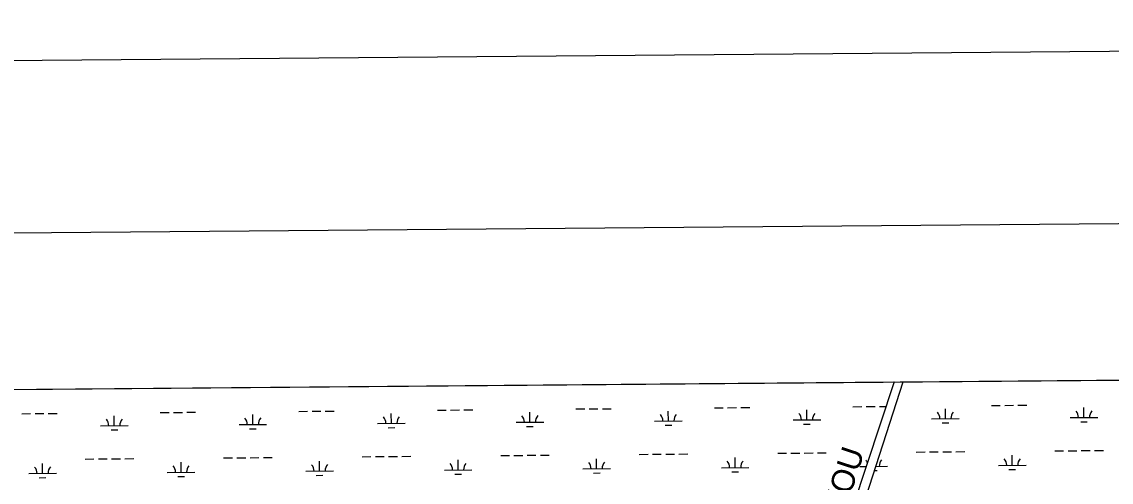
# Model space of a CAD drawing. Extents: x 3567028 to 3605064, y 510945 to 536587.
# Drawn here: x 3587589 to 3591537, y 534334 to 536003 of the extents above; entities that cross this region are included whole.
import ezdxf

# ---------------------------------------------------------------- set-up
doc = ezdxf.new("R2010")
doc.units = 0
for name, color, linetype in [('G-ANNO-NPLT', 7, 'Continuous'), ('V-ANNO-SYMB', 7, 'Continuous'), ('V-GRID-FRAM', 7, 'Continuous'), ('V-RIVR-IDEN', 7, 'Continuous'), ('V-SITE-VEGE', 7, 'Continuous'), ('V-WETL-SWMP', 7, 'Continuous')]:
    doc.layers.add(name, color=color, linetype=linetype)

msp = doc.modelspace()

# ---------------------------------------------------------------- linework, layer by layer
at = {"layer": 'G-ANNO-NPLT'}
msp.add_lwpolyline([(3567815.5, 511528.3), (3604480.9, 511837.7), (3604277, 536003.5), (3567611.7, 535694.2)], close=True, dxfattribs=at)
at = {"layer": 'V-ANNO-SYMB'}
msp.add_lwpolyline([(3570560.3, 512176.6), (3603642.3, 512455.7), (3603449, 535371.4), (3570367, 535092.3), (3570560.3, 512176.6)], dxfattribs=at)
at = {"layer": 'V-GRID-FRAM'}
msp.add_lwpolyline([(3571081.5, 534531.3), (3602744.1, 534798.4), (3602905.4, 516616.2), (3571226.9, 516349), (3571081.5, 534531.3)], dxfattribs=at)
at = {"layer": 'V-SITE-VEGE'}
msp.add_line((3587291.2, 534668.1), (3594168.6, 534726.1), dxfattribs=at)
at = {"layer": 'V-WETL-SWMP'}
for p, q in [((3587270.2, 534667.9), (3590749.7, 534697.2)), ((3590749.7, 534697.2), (3590428.4, 533727.3)), ((3590464, 533713.9), (3590782.9, 534697.5)), ((3590782.9, 534697.5), (3594241.8, 534726.7)), ((3591102.7, 534611.9), (3591134.7, 534612.1)), ((3591150.7, 534612.3), (3591182.7, 534612.5)), ((3591198.7, 534612.7), (3591230.7, 534612.9)), ((3587589.5, 534582.2), (3587621.5, 534582.5)), ((3587637.5, 534582.6), (3587669.5, 534582.9)), ((3587685.5, 534583), (3587717.5, 534583.3)), ((3587924.7, 534538.6), (3587924.4, 534574.6)), ((3588091.3, 534586.4), (3588123.3, 534586.7)), ((3588139.3, 534586.9), (3588171.3, 534587.1)), ((3588187.3, 534587.3), (3588219.3, 534587.5)), ((3588426.6, 534542.8), (3588426.3, 534578.8)), ((3588593.2, 534590.7), (3588625.2, 534591)), ((3588641.2, 534591.1), (3588673.2, 534591.4)), ((3588689.2, 534591.5), (3588721.2, 534591.8)), ((3588928.5, 534547.1), (3588928.2, 534583.1)), ((3589095.1, 534594.9), (3589127.1, 534595.2)), ((3589143.1, 534595.3), (3589175.1, 534595.6)), ((3589191.1, 534595.7), (3589223.1, 534596)), ((3589430.4, 534551.3), (3589430, 534587.3)), ((3589597, 534599.2), (3589629, 534599.4)), ((3589645, 534599.6), (3589677, 534599.8)), ((3589693, 534600), (3589725, 534600.2)), ((3589932.2, 534555.5), (3589931.9, 534591.5)), ((3590098.9, 534603.4), (3590130.9, 534603.7)), ((3590146.9, 534603.8), (3590178.9, 534604.1)), ((3590194.9, 534604.2), (3590226.9, 534604.5)), ((3590434.1, 534559.8), (3590433.8, 534595.8)), ((3590600.8, 534607.6), (3590632.8, 534607.9)), ((3590648.8, 534608), (3590680.8, 534608.3)), ((3590696.8, 534608.4), (3590720.3, 534608.6)), ((3590936, 534564), (3590935.7, 534600)), ((3591437.9, 534568.2), (3591437.6, 534604.2)), ((3587874.7, 534538.2), (3587974.7, 534539)), ((3588376.6, 534542.4), (3588476.6, 534543.3)), ((3588878.5, 534546.7), (3588978.5, 534547.5)), ((3588916.6, 534531.5), (3588940.6, 534531.7)), ((3589380.4, 534550.9), (3589480.3, 534551.7)), ((3589418.5, 534535.8), (3589442.5, 534536)), ((3589882.2, 534555.1), (3589982.2, 534556)), ((3589920.4, 534540), (3589944.4, 534540.2)), ((3590384.1, 534559.4), (3590484.1, 534560.2)), ((3590422.3, 534544.2), (3590446.3, 534544.5)), ((3590886, 534563.6), (3590986, 534564.4)), ((3590924.1, 534548.5), (3590948.1, 534548.7)), ((3591387.9, 534567.8), (3591487.9, 534568.7)), ((3591426, 534552.7), (3591450, 534552.9)), ((3587912.8, 534523.1), (3587936.8, 534523.3)), ((3588414.7, 534527.3), (3588438.7, 534527.5)), ((3587818.9, 534417.6), (3587850.9, 534417.9)), ((3587866.9, 534418), (3587898.9, 534418.3)), ((3587914.9, 534418.5), (3587946.8, 534418.7)), ((3587962.8, 534418.9), (3587994.8, 534419.1)), ((3588320.7, 534421.9), (3588352.7, 534422.1)), ((3588368.7, 534422.3), (3588400.7, 534422.6)), ((3588416.7, 534422.7), (3588448.7, 534423)), ((3588464.7, 534423.1), (3588496.7, 534423.4)), ((3588822.6, 534426.1), (3588854.6, 534426.4)), ((3588870.6, 534426.5), (3588902.6, 534426.8)), ((3588918.6, 534426.9), (3588950.6, 534427.2)), ((3588966.6, 534427.3), (3588998.6, 534427.6)), ((3589170.4, 534378.3), (3589170.1, 534414.3)), ((3589324.5, 534430.3), (3589356.5, 534430.6)), ((3589372.5, 534430.7), (3589404.5, 534431)), ((3589420.5, 534431.2), (3589452.5, 534431.4)), ((3589468.5, 534431.6), (3589500.5, 534431.8)), ((3589672.3, 534382.5), (3589672, 534418.5)), ((3589826.4, 534434.6), (3589858.4, 534434.8)), ((3589874.4, 534435), (3589906.4, 534435.3)), ((3589922.4, 534435.4), (3589954.4, 534435.7)), ((3589970.4, 534435.8), (3590002.4, 534436.1)), ((3590174.1, 534386.8), (3590173.8, 534422.8)), ((3590328.3, 534438.8), (3590360.3, 534439.1)), ((3590376.3, 534439.2), (3590408.3, 534439.5)), ((3590424.3, 534439.6), (3590456.3, 534439.9)), ((3590472.3, 534440), (3590504.3, 534440.3)), ((3590830.2, 534443), (3590862.2, 534443.3)), ((3590878.2, 534443.5), (3590910.2, 534443.7)), ((3590926.2, 534443.9), (3590958.2, 534444.1)), ((3590974.2, 534444.3), (3591006.2, 534444.5)), ((3591177.9, 534395.2), (3591177.6, 534431.2)), ((3591332.1, 534447.3), (3591364.1, 534447.6)), ((3591380.1, 534447.7), (3591412.1, 534448)), ((3591428.1, 534448.1), (3591460.1, 534448.4)), ((3591476.1, 534448.5), (3591508.1, 534448.8)), ((3587664.7, 534365.6), (3587664.4, 534401.6)), ((3588166.6, 534369.8), (3588166.3, 534405.8)), ((3588618.5, 534373.6), (3588718.5, 534374.5)), ((3588668.5, 534374.1), (3588668.2, 534410.1)), ((3589120.4, 534377.9), (3589220.4, 534378.7)), ((3589622.3, 534382.1), (3589722.3, 534383)), ((3590124.1, 534386.3), (3590224.1, 534387.2)), ((3590626, 534390.6), (3590648.2, 534390.8)), ((3590678.5, 534375.6), (3590688.2, 534375.7)), ((3590683.5, 534391.1), (3590726, 534391.4)), ((3591127.9, 534394.8), (3591227.9, 534395.7)), ((3591166.1, 534379.7), (3591190.1, 534379.9)), ((3587614.7, 534365.2), (3587714.7, 534366)), ((3587652.8, 534350.1), (3587676.8, 534350.3)), ((3588116.6, 534369.4), (3588216.6, 534370.3)), ((3588154.7, 534354.3), (3588178.7, 534354.5)), ((3588656.6, 534358.5), (3588680.6, 534358.7)), ((3589158.5, 534362.8), (3589182.5, 534363)), ((3589660.4, 534367), (3589684.4, 534367.2)), ((3590162.3, 534371.2), (3590186.3, 534371.4))]:
    msp.add_line(p, q, dxfattribs=at)
for centre, start, end in [((3589375.1, 534551.3), 359.7115, 41.2552), ((3589485.6, 534552.3), 139.7115, 181.2552), ((3589877, 534555.6), 359.7115, 41.2552), ((3589987.5, 534556.5), 139.7115, 181.2552), ((3590378.9, 534559.8), 359.7115, 41.2552), ((3590489.4, 534560.7), 139.7115, 181.2552), ((3590880.8, 534564), 359.7115, 41.2552), ((3590991.3, 534565), 139.7115, 181.2552), ((3591382.7, 534568.3), 359.7115, 41.2552), ((3591493.1, 534569.2), 139.7115, 181.2552), ((3587869.4, 534538.6), 359.7115, 41.2552), ((3587979.9, 534539.6), 139.7115, 181.2552), ((3588371.3, 534542.9), 359.7115, 41.2552), ((3588481.8, 534543.8), 139.7115, 181.2552), ((3588873.2, 534547.1), 359.7115, 41.2552), ((3588983.7, 534548), 139.7115, 181.2552), ((3590620.8, 534391), 23.9499, 41.2552), ((3590731.3, 534391.9), 139.7115, 181.2552), ((3591122.7, 534395.2), 359.7115, 41.2552), ((3591233.2, 534396.2), 139.7115, 181.2552), ((3587609.5, 534365.6), 359.7115, 41.2552), ((3587719.9, 534366.5), 139.7115, 181.2552), ((3588111.3, 534369.8), 359.7115, 41.2552), ((3588221.8, 534370.8), 139.7115, 181.2552), ((3588613.2, 534374.1), 359.7115, 41.2552), ((3588723.7, 534375), 139.7115, 181.2552), ((3589115.1, 534378.3), 359.7115, 41.2552), ((3589225.6, 534379.2), 139.7115, 181.2552), ((3589617, 534382.5), 359.7115, 41.2552), ((3589727.5, 534383.5), 139.7115, 181.2552), ((3590118.9, 534386.8), 359.7115, 41.2552), ((3590229.4, 534387.7), 139.7115, 181.2552)]:
    msp.add_arc(centre, 35.2, start, end, dxfattribs=at)

# ---------------------------------------------------------------- texts
at = {"layer": 'V-RIVR-IDEN'}
msp.add_text('CROSS BAYOU', height=83, rotation=71.9657, dxfattribs=at).set_placement((3590391.5, 533669.9))

doc.saveas('drawing.dxf')
